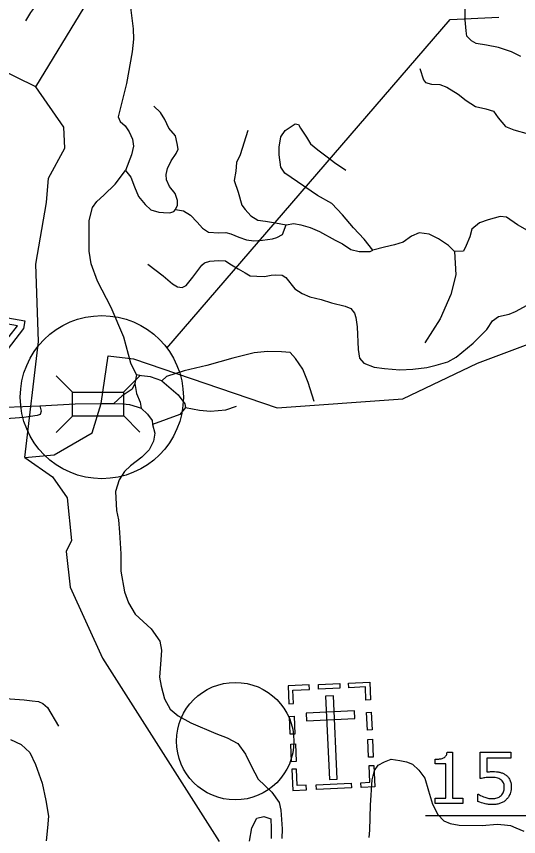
# Model space of a CAD drawing. Extents: x 1190067 to 1192950, y 891516 to 893460.
# Drawn here: x 1190916.6 to 1190959.3, y 893093.4 to 893163.2 of the extents above; entities that cross this region are included whole.
import ezdxf

# ---------------------------------------------------------------- set-up
doc = ezdxf.new("R2010")
doc.units = 0
for name, color, linetype in [('Default', 7, 'Continuous'), ('Prop Dimension Text', 7, 'Continuous'), ('Prop DSN Text', 7, 'Continuous')]:
    doc.layers.add(name, color=color, linetype=linetype)

msp = doc.modelspace()

# ---------------------------------------------------------------- linework, layer by layer
at = {"layer": 'Default'}
for p, q in [((1190919.975, 893132.629), (1190921.376, 893131.228)), ((1190925.714, 893131.219), (1190927.114, 893132.619)), ((1190919.975, 893127.801), (1190921.376, 893129.202)), ((1190925.714, 893129.238), (1190927.114, 893127.837)), ((1190951.432, 893095.226), (1190966.573, 893095.226))]:
    msp.add_line(p, q, dxfattribs=at)
for points in [[(1190918.241, 893157.206), (1190922.371, 893163.961), (1190925.469, 893171.022), (1190928.463, 893173.376), (1190933.746, 893174.877), (1190941.009, 893178.753), (1190945.821, 893184), (1190947.589, 893184.541), (1190951.388, 893184.464), (1190953.591, 893185.568), (1190971.423, 893202.733), (1190974.101, 893204.405), (1190985.003, 893208.092), (1190992.285, 893207.717), (1191002.748, 893206.244)], [(1190959.535, 893159.784), (1190958.741, 893160.196), (1190957.63, 893160.546), (1190956.615, 893160.768), (1190955.726, 893160.895), (1190955.345, 893161.117), (1190954.933, 893161.53), (1190954.869, 893161.975), (1190954.806, 893162.896), (1190954.806, 893164.166), (1190954.965, 893165.659), (1190955.742, 893167.278), (1190956.091, 893167.882), (1190956.694, 893168.454), (1190957.202, 893169.374), (1190957.329, 893170.295), (1190957.392, 893171.089), (1190957.678, 893171.693), (1190958.027, 893172.36), (1190958.471, 893172.741), (1190959.582, 893173.154)], [(1190917.4, 893162.833), (1190917.84, 893163.545), (1190918.179, 893163.985), (1190918.687, 893164.29), (1190919.229, 893164.561), (1190919.737, 893164.798), (1190920.109, 893165.035), (1190920.989, 893165.679), (1190921.667, 893166.221), (1190922.242, 893167.035), (1190922.513, 893167.882), (1190922.784, 893168.559), (1190922.953, 893169.101), (1190923.393, 893169.779), (1190923.834, 893170.423), (1190924.595, 893171.168)], [(1190923.821, 893130.264), (1190924.4, 893134.333), (1190926.561, 893134.06), (1190938.805, 893129.911), (1190949.48, 893130.674), (1190955.85, 893133.705), (1190966.753, 893137.796), (1190977.48, 893140.283), (1190991.653, 893146.606), (1190996.555, 893149.954), (1190998.673, 893152.211), (1191002.013, 893157.085), (1191003.798, 893158.543), (1191013.968, 893162.303), (1191015.77, 893164.046), (1191018.69, 893169.294)], [(1190918.241, 893157.206), (1190906.289, 893163.073), (1190900.568, 893167.266), (1190897.101, 893168.428), (1190888.631, 893168.483)], [(1190926.254, 893164.426), (1190926.542, 893162.155), (1190926.576, 893161.275), (1190926.441, 893160.19), (1190925.967, 893157.48), (1190925.256, 893154.667), (1190925.442, 893154.261), (1190925.848, 893153.888), (1190926.187, 893153.38), (1190926.491, 893152.77), (1190926.559, 893152.16), (1190926.39, 893151.415), (1190925.894, 893150.097)], [(1190950.934, 893158.767), (1190951.251, 893157.815), (1190951.41, 893157.592), (1190951.918, 893157.433), (1190952.648, 893157.402), (1190953.251, 893157.179), (1190954.203, 893156.576), (1190954.869, 893156.036), (1190955.663, 893155.528), (1190956.551, 893155.337), (1190957.218, 893155.147), (1190957.599, 893154.575), (1190958.233, 893153.845), (1190958.932, 893153.559), (1190960.169, 893153.21)], [(1190917.317, 893125.678), (1190918.492, 893135.549), (1190918.257, 893142.129), (1190919.153, 893147.365), (1190919.344, 893149.429), (1190920.728, 893151.987), (1190920.64, 893153.769), (1190918.241, 893157.206)], [(1190925.894, 893150.097), (1190926.339, 893149.526), (1190926.656, 893148.7), (1190927.005, 893147.874), (1190927.545, 893147.207), (1190928.053, 893146.731), (1190928.719, 893146.54), (1190929.132, 893146.509), (1190929.671, 893146.477), (1190929.988, 893146.604), (1190930.147, 893146.763), (1190930.306, 893147.144), (1190930.306, 893147.525), (1190930.115, 893148.128), (1190929.639, 893148.732), (1190929.385, 893149.303), (1190929.354, 893149.748), (1190929.449, 893150.256), (1190929.766, 893150.923), (1190930.211, 893151.527), (1190930.369, 893151.908), (1190930.274, 893152.384), (1190930.147, 893153.051), (1190929.576, 893153.686), (1190929.227, 893154.416), (1190928.878, 893155.02), (1190928.306, 893155.56)], [(1190946.935, 893143.301), (1190946.205, 893144.254), (1190945.285, 893145.207), (1190944.365, 893146.318), (1190943.444, 893147.271), (1190942.238, 893147.97), (1190940.525, 893149.113), (1190939.446, 893149.875), (1190939.097, 893150.383), (1190938.97, 893151.431), (1190938.97, 893152.066), (1190939.097, 893152.956), (1190939.477, 893153.496), (1190939.985, 893153.845), (1190940.334, 893154.067), (1190940.62, 893154.004), (1190940.779, 893153.686), (1190941.286, 893152.924), (1190941.635, 893152.352), (1190942.27, 893151.844), (1190943.064, 893151.241), (1190943.667, 893150.764), (1190944.65, 893150.129)], [(1190936.288, 893153.496), (1190935.653, 893151.431), (1190935.336, 893150.764), (1190935.272, 893150.034), (1190935.146, 893149.24), (1190935.463, 893148.255), (1190935.78, 893147.144), (1190936.082, 893146.763), (1190936.558, 893146.223), (1190937.161, 893145.874), (1190937.795, 893145.778), (1190938.652, 893145.651), (1190939.573, 893145.461)], [(1190926.815, 893132.694), (1190926.339, 893133.71), (1190925.736, 893135.902), (1190924.657, 893138.442), (1190923.514, 893140.665), (1190922.959, 893142.158), (1190922.8, 893143.238), (1190922.8, 893144.508), (1190922.8, 893145.842), (1190923.07, 893146.953), (1190923.451, 893147.461), (1190924.054, 893148.001), (1190925.006, 893148.922), (1190925.894, 893150.097)], [(1190930.147, 893146.763), (1190930.814, 893146.668), (1190931.417, 893146.286), (1190931.988, 893145.683), (1190932.432, 893145.175), (1190932.94, 893144.857), (1190933.828, 893144.794), (1190934.431, 893144.826), (1190934.844, 893144.699), (1190935.542, 893144.413), (1190936.177, 893144.19), (1190936.812, 893144.095), (1190937.542, 893144.159), (1190938.398, 893144.286), (1190938.779, 893144.381), (1190939.255, 893144.635), (1190939.573, 893145.461)], [(1190960.106, 893144.984), (1190959.249, 893145.461), (1190958.329, 893146.128), (1190957.789, 893146.191), (1190956.742, 893145.905), (1190956.012, 893145.651), (1190955.377, 893145.111), (1190955.187, 893144.444), (1190954.869, 893143.714), (1190954.647, 893143.238), (1190953.886, 893143.206), (1190953.378, 893143.714), (1190952.521, 893144.286), (1190951.727, 893144.667), (1190950.871, 893144.794), (1190950.22, 893144.508), (1190949.522, 893144), (1190948.792, 893143.778), (1190947.935, 893143.555), (1190946.935, 893143.301)], [(1190939.573, 893145.461), (1190940.207, 893145.588), (1190940.81, 893145.461), (1190941.604, 893145.238), (1190942.397, 893144.889), (1190943.73, 893144.159), (1190944.365, 893143.841), (1190945.063, 893143.365), (1190945.761, 893143.206), (1190946.713, 893143.206), (1190946.935, 893143.301)], [(1190953.886, 893143.206), (1190953.997, 893141.205), (1190953.584, 893139.554), (1190952.664, 893137.458), (1190951.363, 893135.425)], [(1190927.783, 893142.126), (1190929.084, 893141.142), (1190929.877, 893140.443), (1190930.322, 893140.189), (1190930.703, 893140.125), (1190931.052, 893140.316), (1190931.623, 893141.015), (1190932.035, 893141.586), (1190932.385, 893142.031), (1190932.607, 893142.221), (1190933.051, 893142.38), (1190933.813, 893142.444), (1190934.384, 893142.412), (1190934.765, 893142.158), (1190935.463, 893141.713), (1190936.066, 893141.396), (1190936.51, 893141.142), (1190937.05, 893141.11), (1190937.716, 893141.078), (1190938.287, 893141.173), (1190938.636, 893141.205), (1190939.208, 893141.173), (1190939.525, 893140.983), (1190940.287, 893140.03), (1190940.921, 893139.617), (1190941.588, 893139.331), (1190942.54, 893139.109), (1190943.429, 893138.823), (1190944.571, 893138.537), (1190945.079, 893138.347), (1190945.364, 893137.966), (1190945.491, 893137.585), (1190945.618, 893136.791), (1190945.682, 893134.854), (1190945.809, 893134.123), (1190946.158, 893133.71), (1190947.046, 893133.361), (1190947.935, 893133.234), (1190949.236, 893133.139), (1190950.347, 893133.202), (1190951.521, 893133.329), (1190952.315, 893133.52), (1190953.33, 893133.806), (1190954.028, 893134.218), (1190955.488, 893135.393), (1190956.631, 893136.568), (1190957.138, 893137.299), (1190957.646, 893137.68), (1190958.535, 893137.871), (1190959.09, 893138.093), (1190960.074, 893138.633)], [(1190917.19, 893136.634), (1190914.47, 893133.138), (1190913.817, 893133.252), (1190916.691, 893136.87), (1190914.116, 893137.32), (1190914.209, 893137.853), (1190917.308, 893137.311), (1190917.19, 893136.634)], [(1190941.953, 893130.439), (1190941.445, 893132.059), (1190940.969, 893133.202), (1190940.366, 893134.091), (1190939.89, 893134.6), (1190939.16, 893134.663), (1190937.986, 893134.695), (1190936.843, 893134.568), (1190935.034, 893134.123), (1190932.813, 893133.488), (1190930.877, 893133.043), (1190929.385, 893132.567), (1190928.973, 893132.186)], [(1190926.815, 893132.694), (1190926.688, 893131.964), (1190926.815, 893131.106), (1190927.132, 893130.376), (1190927.227, 893129.868)], [(1190928.973, 893132.186), (1190928.021, 893132.535), (1190927.259, 893132.631), (1190926.815, 893132.694)], [(1190902.061, 893132.662), (1190903.438, 893132.492), (1190904.744, 893132.195), (1190906.22, 893131.69), (1190908.699, 893130.843), (1190910.257, 893130.413), (1190911.904, 893130.027), (1190913.21, 893129.848), (1190915.696, 893129.967), (1190918.606, 893130.065), (1190921.603, 893130.234), (1190923.821, 893130.264)], [(1190928.973, 893132.186), (1190930.369, 893131.011), (1190930.94, 893130.249), (1190931.004, 893129.931), (1190930.496, 893129.328), (1190928.179, 893128.47)], [(1190926.688, 893131.964), (1190926.466, 893131.487), (1190925.609, 893130.916), (1190924.879, 893130.28)], [(1190918.606, 893130.065), (1190918.692, 893129.602), (1190918.635, 893129.341), (1190918.374, 893129.254), (1190917.217, 893129.081), (1190915.365, 893128.936)], [(1190917.317, 893125.678), (1190919.824, 893125.913), (1190923.049, 893127.784), (1190923.821, 893130.264)], [(1190923.821, 893130.264), (1190924.879, 893130.28), (1190925.67, 893130.249), (1190926.22, 893130.194), (1190926.88, 893129.974), (1190927.227, 893129.868), (1190927.76, 893129.368), (1190928.146, 893128.818), (1190928.179, 893128.47), (1190928.393, 893127.744), (1190928.256, 893127.056), (1190927.898, 893126.312), (1190927.265, 893125.707), (1190926.302, 893124.963), (1190925.793, 893124.468), (1190925.353, 893123.78), (1190925.023, 893122.788), (1190925.106, 893121.164), (1190925.298, 893120.366), (1190925.381, 893119.292), (1190925.491, 893117.475), (1190925.491, 893115.988), (1190925.807, 893114.254), (1190926.137, 893113.318), (1190926.715, 893112.354), (1190928.063, 893111.088), (1190928.806, 893110.042), (1190928.943, 893109.271), (1190928.888, 893108.445), (1190928.765, 893106.986), (1190928.93, 893106.215), (1190929.205, 893105.141), (1190929.7, 893104.26), (1190930.36, 893103.682), (1190931.433, 893103.104), (1190933.579, 893102.195), (1190934.542, 893101.81), (1190935.436, 893101.342), (1190936.097, 893100.433), (1190936.619, 893099.387), (1190937.17, 893098.313), (1190938.353, 893097.185), (1190938.972, 893096.331), (1190939.109, 893095.67), (1190939.219, 893094.074), (1190939.192, 893093.248)], [(1190931.004, 893129.931), (1190932.178, 893129.709), (1190933.13, 893129.613), (1190934.431, 893129.741), (1190935.32, 893130.026)], [(1190917.317, 893125.678), (1190919.667, 893124.033), (1190920.921, 893122.232), (1190921.288, 893118.599), (1190920.831, 893117.687), (1190921.183, 893114.637), (1190923.929, 893108.606), (1190933.87, 893093.012)], [(1190905.395, 893113.414), (1190906.567, 893111.966), (1190906.987, 893111.358), (1190907.942, 893110.461), (1190908.434, 893110.2), (1190910.026, 893109.708), (1190911.386, 893109.071), (1190911.993, 893108.549), (1190913.035, 893107.188), (1190913.614, 893106.435), (1190914.366, 893105.711), (1190915.234, 893105.277), (1190916.074, 893105.132), (1190917.26, 893105.045), (1190917.926, 893104.958), (1190918.475, 893104.901), (1190918.852, 893104.756), (1190919.257, 893104.408), (1190920.183, 893102.816)], [(1190916.088, 893101.666), (1190917.008, 893101.254), (1190917.738, 893100.587), (1190918.214, 893099.539), (1190918.786, 893097.951), (1190919.103, 893096.49), (1190919.325, 893095.156), (1190919.246, 893094.172), (1190919.119, 893093.06)], [(1190953.259, 893100.605), (1190953.712, 893100.605), (1190953.712, 893096.685), (1190954.6, 893096.685), (1190954.6, 893096.241)], [(1190956.072, 893098.35), (1190956.072, 893100.591), (1190958.689, 893100.591), (1190958.689, 893100.08), (1190956.633, 893100.08), (1190956.633, 893098.924)], [(1190946.62, 893093.33), (1190946.675, 893093.964), (1190946.73, 893096.083), (1190946.867, 893098.258), (1190947.088, 893099.029), (1190947.39, 893099.497), (1190947.94, 893099.773), (1190948.491, 893099.993), (1190949.233, 893099.883), (1190949.811, 893099.773), (1190950.306, 893099.58), (1190950.857, 893099.057), (1190951.352, 893098.396), (1190951.682, 893097.322), (1190952.026, 893096.166), (1190952.466, 893095.285), (1190952.989, 893094.762), (1190953.512, 893094.542), (1190954.282, 893094.404), (1190956.235, 893094.349), (1190957.528, 893094.487), (1190958.134, 893094.432), (1190958.656, 893094.349), (1190959.124, 893094.156), (1190959.784, 893093.881)], [(1190954.6, 893096.241), (1190952.245, 893096.241), (1190952.245, 893096.685), (1190953.151, 893096.685), (1190953.151, 893099.6), (1190952.245, 893099.6), (1190952.245, 893099.998)], [(1190955.884, 893096.403), (1190955.884, 893097.019), (1190955.925, 893097.019)], [(1190936.451, 893093.034), (1190936.627, 893094.164), (1190937.051, 893094.977), (1190937.651, 893095.118), (1190938.251, 893094.941), (1190938.286, 893094.129), (1190938.286, 893093.246)]]:
    msp.add_lwpolyline(points, dxfattribs=at)
for points in [[(1190921.376, 893131.228), (1190925.714, 893131.228), (1190925.714, 893129.202), (1190921.376, 893129.202)], [(1190939.788, 893104.721), (1190940.184, 893104.739), (1190940.132, 893105.865), (1190941.55, 893105.931), (1190941.531, 893106.32), (1190939.717, 893106.235)], [(1190942.306, 893106.356), (1190944.118, 893106.44), (1190944.137, 893106.042), (1190942.325, 893105.957)], [(1190946.751, 893105.045), (1190946.354, 893105.026), (1190946.301, 893106.152), (1190944.883, 893106.085), (1190944.865, 893106.474), (1190946.679, 893106.559)], [(1190943.576, 893105.389), (1190942.923, 893105.358), (1190943.255, 893098.269), (1190943.908, 893098.299)], [(1190941.255, 893103.922), (1190941.286, 893103.269), (1190945.402, 893103.462), (1190945.372, 893104.115)], [(1190939.908, 893102.128), (1190939.837, 893103.642), (1190940.236, 893103.661), (1190940.306, 893102.147)], [(1190946.471, 893102.471), (1190946.4, 893103.986), (1190946.798, 893104.004), (1190946.869, 893102.49)], [(1190940.018, 893099.778), (1190939.947, 893101.292), (1190940.345, 893101.311), (1190940.416, 893099.797)], [(1190946.578, 893100.167), (1190946.507, 893101.681), (1190946.905, 893101.7), (1190946.976, 893100.185)], [(1190945.936, 893097.604), (1190945.917, 893098.006), (1190946.686, 893098.042), (1190946.62, 893099.455), (1190947.009, 893099.473), (1190947.094, 893097.659)], [(1190941.29, 893097.389), (1190941.271, 893097.79), (1190940.502, 893097.754), (1190940.436, 893099.167), (1190940.047, 893099.149), (1190940.132, 893097.334)], [(1190942.124, 893097.828), (1190945.09, 893097.967), (1190945.109, 893097.569), (1190942.142, 893097.43)]]:
    msp.add_lwpolyline(points, close=True, dxfattribs=at)
for points in [[(1190952.245, 893099.998), (1190952.43, 893099.998), (1190952.64, 893100.029), (1190952.85, 893100.059), (1190952.958, 893100.118), (1190953.093, 893100.191), (1190953.17, 893100.303), (1190953.247, 893100.416), (1190953.259, 893100.605)], [(1190956.633, 893098.924), (1190956.759, 893098.935), (1190956.89, 893098.941), (1190957.022, 893098.947), (1190957.118, 893098.947), (1190957.472, 893098.947), (1190957.738, 893098.887), (1190958.004, 893098.827), (1190958.226, 893098.675), (1190958.46, 893098.514), (1190958.589, 893098.26), (1190958.718, 893098.006), (1190958.718, 893097.623)], [(1190955.925, 893097.019), (1190956.164, 893096.867), (1190956.486, 893096.76), (1190956.807, 893096.653), (1190957.117, 893096.653), (1190957.324, 893096.653), (1190957.518, 893096.712), (1190957.713, 893096.77), (1190957.864, 893096.917), (1190957.993, 893097.043), (1190958.059, 893097.218), (1190958.124, 893097.394), (1190958.124, 893097.625), (1190958.124, 893097.851), (1190958.047, 893098.006), (1190957.97, 893098.161), (1190957.833, 893098.255), (1190957.681, 893098.366), (1190957.463, 893098.412), (1190957.246, 893098.457), (1190956.977, 893098.457), (1190956.72, 893098.457), (1190956.482, 893098.422), (1190956.244, 893098.386), (1190956.072, 893098.35)], [(1190958.718, 893097.623), (1190958.718, 893097.318), (1190958.606, 893097.041), (1190958.495, 893096.763), (1190958.303, 893096.573), (1190958.092, 893096.368), (1190957.802, 893096.258), (1190957.511, 893096.149), (1190957.128, 893096.149), (1190956.772, 893096.149), (1190956.442, 893096.223), (1190956.112, 893096.298), (1190955.884, 893096.403)]]:
    msp.add_open_spline(points, degree=3, dxfattribs=at)
at = {"layer": 'Prop Dimension Text'}
for p, q in [((1190929.412, 893134.988), (1190953.513, 893162.933)), ((1190929.412, 893134.988), (1190953.513, 893162.933)), ((1190953.513, 893162.933), (1190957.663, 893163.123)), ((1190953.513, 893162.933), (1190957.663, 893163.123))]:
    msp.add_line(p, q, dxfattribs=at)
msp.add_circle((1190923.872, 893130.806), 6.941, dxfattribs=at)
msp.add_circle((1190923.872, 893130.806), 6.941, dxfattribs=at)
at = {"layer": 'Prop DSN Text'}
msp.add_circle((1190935.224, 893101.54), 5, dxfattribs=at)
msp.add_circle((1190935.224, 893101.54), 5, dxfattribs=at)

doc.saveas('drawing.dxf')
